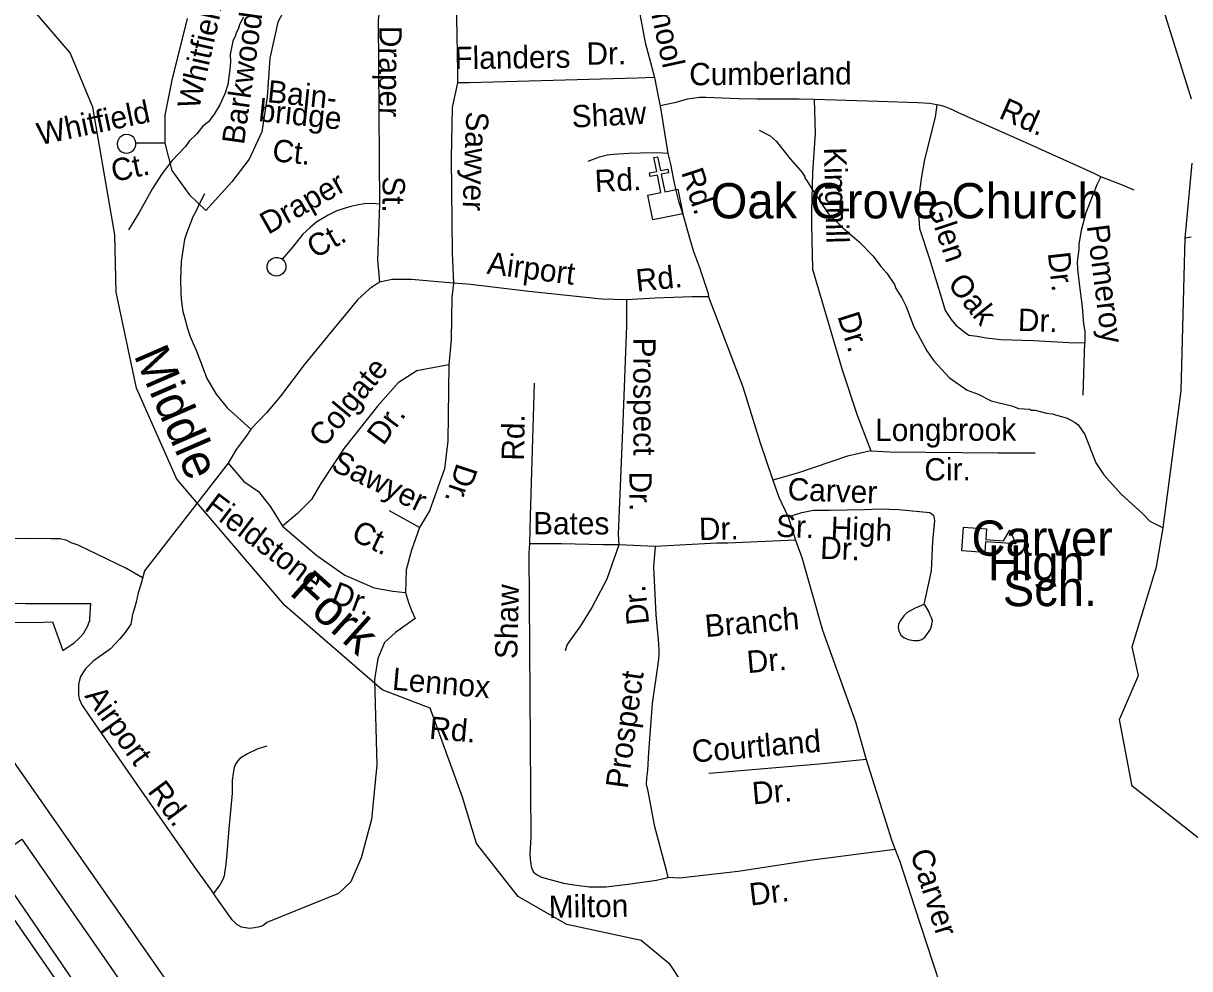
# Model space of a CAD drawing. Extents: x 1547597 to 1699558, y 810033 to 920809.
# Drawn here: x 1639651 to 1644617, y 868475 to 872498 of the extents above; entities that cross this region are included whole.
import ezdxf

# ---------------------------------------------------------------- set-up
doc = ezdxf.new("R2010")
doc.units = 0
for name, color, linetype in [('Exist Aviation Commercial or Municipal Perimeter Paved', 7, 'Continuous'), ('Exist Cultural Church CELL', 7, 'Continuous'), ('Exist Cultural Church Label', 7, 'Continuous'), ('Exist Cultural Educational Facility High CELL', 7, 'Continuous'), ('Exist Cultural Educational Facility High Label', 7, 'Continuous'), ('Exist Hydrographic Creek Single Shore', 7, 'Continuous'), ('Exist Hydrographic Creek Single Shore Label', 7, 'Continuous'), ('Exist Hydrographic Misc Water Feature', 7, 'Continuous'), ('Exist Road Non-System Type 51', 7, 'Continuous'), ('Exist Road Non-System Type 51 Label', 7, 'Continuous')]:
    doc.layers.add(name, color=color, linetype=linetype)

msp = doc.modelspace()

# ---------------------------------------------------------------- linework, layer by layer
at = {"layer": 'Exist Aviation Commercial or Municipal Perimeter Paved'}
for points in [[(1637784, 870678.1), (1638007.3, 870545.3), (1638020.1, 870251.3), (1638164.1, 870246.8), (1638166.9, 870442.6), (1638338.4, 870337.9), (1638392.1, 870299.8), (1638431.3, 870272.3), (1638456, 870253.4), (1638479.8, 870233.3), (1638508.2, 870204.1), (1638537.5, 870171.1), (1638563.5, 870137), (1638609.2, 870074.8), (1638671, 870010.5), (1638708.7, 869968.5), (1638746.5, 869926.3), (1638930.7, 869667), (1640028.5, 868080.6)], [(1639345.1, 869948.6), (1639736.9, 869950.4), (1639775.2, 869951.6), (1639819.1, 869829.7), (1639867, 869861.5), (1639883.5, 869877), (1639894.1, 869888), (1639906.2, 869901.9), (1639914.5, 869913.8), (1639924.9, 869934.8), (1639930.2, 869947.3), (1639933.2, 869957.4), (1639935.6, 869989.4), (1639938.2, 870027.2), (1639882.2, 870028.1), (1639660.3, 870027.6), (1639556.3, 870031.3)], [(1640457.4, 868141.9), (1639249.8, 869870.1)], [(1640095.7, 868080.4), (1640088.7, 868089.2), (1639814.4, 868496.2), (1639514.1, 868933.4), (1639644.5, 869026.8), (1640193.1, 868234.7), (1640205.1, 868214.7), (1640208.9, 868206.6), (1640212.9, 868196.7), (1640215.5, 868184.5), (1640214.4, 868177.9), (1640213.1, 868174.5), (1640209.9, 868166.2), (1640204.8, 868158.7), (1640193.1, 868146.9), (1640170.7, 868128.9), (1640095.7, 868080.4)]]:
    msp.add_lwpolyline(points, dxfattribs=at)
at = {"layer": 'Exist Cultural Church CELL'}
msp.add_lwpolyline([(1642309.9, 871766.8), (1642365.7, 871778.1), (1642350.7, 871852.7), (1642319.3, 871846.4), (1642316.2, 871862.1), (1642347.6, 871868.4), (1642335.8, 871927.4), (1642351.5, 871930.5), (1642363.3, 871871.5), (1642394.7, 871877.8), (1642397.8, 871862.1), (1642366.4, 871855.9), (1642381.4, 871781.2), (1642437.9, 871792.4), (1642458.8, 871688), (1642330.8, 871662.4)], close=True, dxfattribs=at)
at = {"layer": 'Exist Cultural Educational Facility High CELL'}
msp.add_lwpolyline([(1643654.2, 870354.4), (1643751.9, 870347.5), (1643748.7, 870301.5), (1643823.6, 870296.3), (1643851, 870341.5), (1643876.2, 870282.9), (1643748, 870292), (1643744.7, 870246), (1643647.1, 870252.9)], close=True, dxfattribs=at)
at = {"layer": 'Exist Hydrographic Creek Single Shore'}
for points in [[(1644624.3, 872175.8), (1644500.6, 872571.8), (1644310.8, 873116), (1644141.8, 873368.5), (1644001.1, 873716.7), (1644051.4, 874053.1), (1643950, 874351.2), (1643850.7, 874539.6), (1643853.1, 874703.9), (1643970.7, 874963.8), (1643901, 875126.9), (1644173.9, 875716.7), (1644313.5, 876006.1), (1644462.6, 876338.4), (1644843, 877175.9)], [(1642454.1, 868417), (1642405.1, 868493.5), (1642281, 868594.6), (1641965, 868663.3), (1641758, 868782.4), (1641580.7, 869007.2), (1641520.7, 869205.2), (1641382.9, 869583.2), (1641179.1, 869661.2), (1640764, 870020.5), (1640304, 870558.4), (1640133, 870945.9), (1640046, 871354.8), (1640041, 871597.8), (1639947, 872141.3), (1639850, 872373), (1639660.9, 872593.5), (1639487, 872695.6)], [(1644741.3, 868962.9), (1644492.5, 869158.1), (1644371.4, 869252.3), (1644317.6, 869534.9), (1644398.3, 869723.3), (1644371.4, 869844.4), (1644476.1, 870184.7), (1644504.5, 870351.3), (1644579.9, 870934.6), (1644597.2, 871584.5), (1644626.7, 871903.6)]]:
    msp.add_lwpolyline(points, dxfattribs=at)
at = {"layer": 'Exist Hydrographic Misc Water Feature'}
for points in [[(1640587.9, 872525.4), (1640571.4, 872493.6), (1640567.2, 872477.7), (1640554.8, 872454), (1640554.7, 872446), (1640542.3, 872422.2), (1640531.3, 872366.4), (1640532.8, 872334.3), (1640530.3, 872302.4), (1640521.2, 872238.6), (1640508.6, 872198.8), (1640487.8, 872151.1), (1640463.2, 872111.5), (1640438.7, 872079.9), (1640414.4, 872060.4), (1640389.9, 872028.8), (1640357.4, 871997.3), (1640341, 871973.6), (1640284.1, 871914.6), (1640241.2, 871859.3), (1640200.2, 871796.1), (1640144.6, 871693), (1640098.1, 871619.7)], [(1642783.3, 872044.1), (1642830.8, 872019.3), (1642856.5, 871996.8), (1642915.2, 871921.9), (1642966.3, 871863), (1642978, 871844.8), (1642977.9, 871838.8), (1642985.8, 871830.7), (1643018.9, 871776.1), (1643079.4, 871687.1), (1643140.4, 871628), (1643209.4, 871568.9), (1643268.4, 871507.9), (1643301.6, 871463.4), (1643327.2, 871434.9), (1643360.4, 871386.4), (1643366.1, 871370.3), (1643391.5, 871329.8), (1643408.9, 871293.5), (1643441.5, 871209), (1643497.8, 871104), (1643527.1, 871061.6), (1643593.8, 870990.4), (1643669, 870937.1), (1643716.7, 870920.3), (1643772.2, 870891.4), (1643863.8, 870869.8), (1643887.7, 870859.4), (1643935.6, 870856.6), (1643943.5, 870852.4), (1643959.5, 870852.2), (1644007.2, 870839.4), (1644031.2, 870836.9), (1644094.9, 870817.9), (1644128.6, 870799.3), (1644142.4, 870789), (1644169.7, 870748.6), (1644217.7, 870627.8), (1644250.9, 870577.2), (1644325.6, 870494), (1644416.2, 870412.5), (1644447.7, 870379.9), (1644504.5, 870351.3)], [(1644623.2, 871588.8), (1644597.2, 871584.5)]]:
    msp.add_lwpolyline(points, dxfattribs=at)
at = {"layer": 'Exist Road Non-System Type 51'}
msp.add_line((1644163.8, 870916.3), (1644169.8, 871140.3), dxfattribs=at)
for points in [[(1640897.7, 872723.8), (1640793.4, 872617.2), (1640734, 872503.9), (1640700, 872350.8), (1640688.6, 872183.6), (1640666, 872036.3), (1640612.2, 871920.1), (1640538.6, 871823.7), (1640428.1, 871701.9)], [(1642256.7, 872637.1), (1642298.8, 872417.6), (1642338, 872268)], [(1641170, 872586.1), (1641162.1, 872511.5), (1641167.1, 871729.4)], [(1641495.4, 872585.8), (1641495.4, 872519.3), (1641499.8, 872301.6), (1641499.3, 872245.6)], [(1640348.7, 872519.3), (1640283.7, 872257.3), (1640252.5, 872107.1), (1640252.5, 872047.6), (1640252.5, 871988.1)], [(1641499.3, 872245.6), (1641475.9, 872140), (1641471.9, 871924.9), (1641475.9, 871522.2), (1641481.6, 871393.1)], [(1642338, 872268), (1642263.7, 872265.1), (1641549.3, 872245.2), (1641499.3, 872245.6)], [(1642338, 872268), (1642355.2, 872179.8), (1642362.9, 872147.8)], [(1643017.8, 872175), (1642953.8, 872176.3), (1642773.8, 872175.4), (1642693.8, 872176.8), (1642556.8, 872183), (1642529.4, 872183), (1642478.6, 872175.2), (1642423.9, 872159.6), (1642362.9, 872147.8)], [(1642362.9, 872147.8), (1642394.2, 871944.5)], [(1643017.8, 872175), (1643021.8, 872030.5), (1643010.1, 871862.4), (1643006.2, 871698.1), (1643006.2, 871639.5), (1643010.1, 871451.8), (1643136.6, 871023.3), (1643201.4, 870830.1), (1643259.1, 870679)], [(1643540, 872152.2), (1643509.1, 872157.8), (1643459.5, 872160.8), (1643289.7, 872165.8), (1643017.8, 872175)], [(1643540, 872152.2), (1643532.5, 872099.5), (1643487.4, 871918.3), (1643474.2, 871846.5), (1643464.9, 871774.6), (1643464, 871720.8), (1643461.5, 871688.9), (1643466.4, 871624.7), (1643508.1, 871500), (1643561.2, 871325), (1643576.2, 871276.9), (1643601.7, 871238.4), (1643621.2, 871213.9), (1643654.7, 871187.5), (1643676.5, 871171), (1643712.5, 871166.5), (1643750.3, 871159.7), (1643812, 871152.6), (1643952, 871148.2), (1644127.7, 871139), (1644169.8, 871140.3)], [(1644238, 871845), (1644207.4, 871861.3), (1643904.7, 871996.8), (1643632.8, 872117.6), (1643613, 872128), (1643587.2, 872138.6), (1643571.6, 872145.1), (1643556.6, 872149.1), (1643540, 872152.2)], [(1640130.4, 871988.8), (1640128.6, 871998.5), (1640124, 872007), (1640120.7, 872012.2), (1640111.2, 872019.6), (1640100.9, 872023.9), (1640091.3, 872025.6), (1640078.3, 872023.5), (1640071.2, 872020.3), (1640063.3, 872014.4), (1640059, 872010.3), (1640055.3, 872004.6), (1640051.3, 871995), (1640049.7, 871985.1), (1640051.6, 871974.4), (1640055.1, 871965.8), (1640061.7, 871957.6), (1640069, 871951.7), (1640080.1, 871946.8), (1640089.7, 871946), (1640099.9, 871946.8), (1640110, 871951.4), (1640117.9, 871957.3), (1640123.7, 871965), (1640127, 871970.5), (1640130, 871980.4), (1640130.4, 871988.8)], [(1640252.5, 871988.1), (1640130.4, 871988.8)], [(1640252.5, 871988.1), (1640283.7, 871871.9), (1640357.3, 871769.9), (1640428.1, 871701.9)], [(1642394.2, 871944.5), (1642350.2, 871947), (1642278.4, 871945.6), (1642228.3, 871944.1), (1642164.2, 871940.8), (1642138.3, 871936.9), (1642104.1, 871929.2), (1642072.1, 871917.6), (1642054.1, 871909.8)], [(1642394.2, 871944.5), (1642405.9, 871898.4), (1642419.1, 871832.3), (1642428.8, 871786.3), (1642440.3, 871742.2), (1642458, 871686), (1642489, 871580), (1642504.4, 871527.8), (1642529.8, 871459.7), (1642549.4, 871399.4), (1642566.8, 871349.2), (1642568, 871334.7)], [(1644238, 871845), (1644221.3, 871811.3), (1644175.2, 871692.2), (1644154.1, 871616.5), (1644145.1, 871558.7), (1644144.6, 871536.7), (1644137.7, 871482.8), (1644139.1, 871452.8), (1644146.1, 871390.6), (1644158.5, 871292.5), (1644165.2, 871218.3), (1644170.6, 871188.2), (1644169.8, 871140.3)], [(1644380.9, 871788.4), (1644331.3, 871809.3), (1644267.9, 871833.5), (1644238, 871845)], [(1640422, 871772.5), (1640401.6, 871734.7), (1640387.1, 871701), (1640372.5, 871675.3), (1640345.5, 871603.8), (1640337.1, 871577.9), (1640322.1, 871485.4), (1640320.5, 871408.2), (1640321.7, 871352.1), (1640323.4, 871326.1), (1640324.9, 871302), (1640330.5, 871272.1), (1640338.1, 871241.9), (1640349.5, 871199.7), (1640361, 871165.6), (1640374.4, 871135.3), (1640386, 871107.3), (1640416.8, 871029.5), (1640432.5, 870986.5), (1640471.5, 870920), (1640518.4, 870861.4), (1640620, 870770.6)], [(1641167.1, 871729.4), (1641135.6, 871731.5), (1641103.3, 871730.9), (1641071, 871724.4), (1641045, 871718.7), (1641017.1, 871710.9), (1640984.9, 871701.1), (1640948.8, 871681.4), (1640900.4, 871654), (1640870.3, 871628.2), (1640840.1, 871600.6), (1640797.6, 871547), (1640752.9, 871494.8)], [(1641167.1, 871729.4), (1641159.3, 871490.9), (1641167.1, 871396.3)], [(1640752.9, 871494.8), (1640757, 871491.5), (1640762.5, 871485), (1640767.1, 871476.5), (1640768.7, 871465.7), (1640767.7, 871454.3), (1640765.1, 871445.9), (1640760.2, 871439.2), (1640754.8, 871432.3), (1640745.5, 871426.9), (1640736.7, 871424.1), (1640728.6, 871422.7), (1640720.5, 871424.4), (1640711.5, 871426.6), (1640705.6, 871430.1), (1640700.8, 871433.8), (1640696.5, 871439.3), (1640692.1, 871446.8), (1640689.4, 871454.5), (1640688.4, 871461.1), (1640689.1, 871467.3), (1640691.1, 871476.3), (1640695, 871483.2), (1640699.3, 871488.7), (1640702.6, 871492.6), (1640708.7, 871496.3), (1640716.6, 871500.4), (1640724.8, 871502), (1640735, 871502.4), (1640743.6, 871499.6), (1640749.3, 871497.1), (1640752.9, 871494.8)], [(1641167.1, 871396.3), (1641124.1, 871368.9), (1641073.3, 871322), (1641022.5, 871259.4), (1640948.3, 871169.5), (1640846.7, 871044.4), (1640745.1, 870911.4), (1640686.5, 870841), (1640620, 870770.6)], [(1641481.6, 871393.1), (1641431.7, 871397.5), (1641303.9, 871408), (1641260.9, 871408), (1641221.8, 871408), (1641167.1, 871396.3)], [(1641481.6, 871393.1), (1641475.1, 871331.4), (1641471.9, 871152.8), (1641462.1, 871045.7)], [(1642218.3, 871321.7), (1642114.4, 871324.9), (1641802.9, 871357.4), (1641637.4, 871376.9), (1641556.2, 871386.6), (1641481.6, 871393.1)], [(1642218.3, 871321.7), (1642218.2, 871213.1), (1642203.6, 870800.5), (1642183.9, 870325.8), (1642185.8, 870279.1)], [(1642568, 871334.7), (1642497.3, 871334.7), (1642341.6, 871328.2), (1642218.3, 871321.7)], [(1642568, 871334.7), (1642714.8, 870951.5), (1642786.1, 870717.7), (1642842.1, 870554.2)], [(1641462.1, 871045.7), (1641325.6, 871019.2), (1641246.3, 870968.2), (1641158.5, 870869), (1641016.9, 870690.5), (1640917.8, 870540.3), (1640878.2, 870472.3), (1640818.7, 870412.7), (1640753.6, 870358.9)], [(1641462.1, 871045.7), (1641458.7, 870721.6), (1641444.5, 870602.6), (1641379.4, 870424.1), (1641336.9, 870353.2)], [(1641825.6, 870967.7), (1641822.3, 870870.3), (1641809.4, 870402.7), (1641806.1, 870282.6)], [(1640620, 870770.6), (1640600.5, 870743.3), (1640557.5, 870684.6), (1640522.3, 870626)], [(1643259.1, 870679), (1643159.4, 870656.3), (1642946.4, 870583.7), (1642842.1, 870554.2)], [(1643259.1, 870679), (1643338.5, 870674.4), (1643800.9, 870669.9), (1643959.5, 870669.9)], [(1640522.3, 870626), (1640166.7, 870168.5), (1640151.1, 870109.8), (1640139.4, 870074.6), (1640131.6, 870035.5), (1640124, 870008.9), (1640115.4, 869983.1), (1640108.1, 869941.7), (1640084.7, 869906.5), (1640061.2, 869879.1), (1640022.1, 869836.1), (1639947.6, 869783.6), (1639914.8, 869750.9), (1639893.6, 869718.1), (1639887.8, 869696.9), (1639885.9, 869683.4), (1639885.9, 869662.2), (1639885.9, 869641), (1639887.8, 869623.6), (1639899.4, 869598.5), (1639932.1, 869550.3), (1640134.5, 869258.8), (1640379.2, 868906.7), (1640460.2, 868794.8)], [(1640522.3, 870626), (1640589.3, 870548.8), (1640651.6, 870506.3), (1640702.6, 870441.1), (1640753.6, 870358.9)], [(1642842.1, 870554.2), (1642867, 870481.7), (1642907.2, 870397.7)], [(1641336.9, 870353.2), (1641209.5, 870424.1)], [(1642907.2, 870397.7), (1642966, 870417.1), (1643015.7, 870425.9), (1643083, 870425.9), (1643232.2, 870428.8), (1643299.4, 870431.8), (1643378.4, 870428.8), (1643510, 870417.1), (1643526.5, 870404.6), (1643530.5, 870382), (1643521.7, 870294.2), (1643515.8, 870168.4), (1643484.6, 870025.3)], [(1642907.2, 870397.7), (1642939, 870299.3)], [(1640753.6, 870358.9), (1640900.8, 870234.2), (1641019.8, 870149.2), (1641144.4, 870095.3), (1641223.7, 870081.2), (1641277.5, 870075.7)], [(1641336.9, 870353.2), (1641303, 870256.9), (1641280.3, 870171.9), (1641277.5, 870075.7)], [(1640158.7, 870138.5), (1640089.5, 870177.9), (1639884.5, 870277.8), (1639854.7, 870288), (1639832.6, 870298.2), (1639806.8, 870304.3), (1639768.7, 870304.7), (1639678.7, 870305.5), (1639295, 870301.1), (1639276.9, 870297.3)], [(1642939, 870299.3), (1642650.1, 870285.6), (1642604.1, 870286.2), (1642340.4, 870272.4), (1642185.8, 870279.1)], [(1642939, 870299.3), (1642965.9, 870225.3), (1643053.3, 869915.8), (1643194.5, 869525.5), (1643238.7, 869365.6)], [(1641806.1, 870282.6), (1641802.5, 870243.7), (1641811.7, 869034.9), (1641807.8, 868962.6), (1641809.8, 868927.4), (1641813.7, 868903.9), (1641823.5, 868886.3), (1641839.1, 868874.6), (1641856.3, 868864), (1641950.5, 868839.4), (1641995.4, 868831.6), (1642059.9, 868823.8), (1642132.2, 868823.8), (1642235.7, 868835.5), (1642347.1, 868851.1), (1642395.2, 868862.5)], [(1642185.8, 870279.1), (1642117.7, 870279.4), (1641942.4, 870282.6), (1641806.1, 870282.6)], [(1642185.8, 870279.1), (1642135, 870133.3), (1642070.7, 870012.5), (1642023.1, 869933.5), (1641965.6, 869854.6), (1641957.9, 869827.5)], [(1642340.4, 870272.4), (1642333.7, 870184.9), (1642344.1, 869981), (1642355, 869856.9), (1642356.6, 869829), (1642356.4, 869809), (1642354.2, 869781), (1642328.6, 869603.3), (1642311.9, 869396.6), (1642310, 869345.8), (1642308, 869320.4), (1642304.1, 869285.2), (1642302, 869260.1), (1642309.8, 869230.1), (1642337.3, 869085.7), (1642388.4, 868895), (1642395.2, 868862.5)], [(1641277.5, 870075.7), (1641291.3, 870033.6), (1641303, 869999.5), (1641319.3, 869965.7), (1641235.2, 869906), (1641189, 869862.7), (1641160.2, 869795.3), (1641146, 869706.3), (1641156.2, 869342.2), (1641132.5, 869109.7), (1641088.8, 868946.6), (1641044.6, 868844), (1640992.4, 868794.9), (1640687.6, 868671.4), (1640670.2, 868657.9), (1640650.9, 868652.1), (1640635.5, 868648.3), (1640614.3, 868646.4), (1640597, 868648.3), (1640579.6, 868652.1), (1640560.4, 868663.7), (1640539.2, 868683), (1640487.1, 868756.3), (1640460.2, 868794.8)], [(1643484.6, 870025.3), (1643448.2, 870009.8), (1643413.8, 869990.5), (1643399.7, 869976.8), (1643385.3, 869957.1), (1643377, 869941.3), (1643374.9, 869927.3), (1643378.4, 869912.8), (1643386.2, 869895), (1643400, 869884.8), (1643417.9, 869876.4), (1643441.8, 869872.1), (1643463.8, 869871.7), (1643475.9, 869875.4), (1643490.1, 869887.1), (1643502.3, 869902.9), (1643512.6, 869920.7), (1643516.9, 869932.6), (1643521.2, 869956.1), (1643517.4, 869968.6), (1643512.4, 869979.9), (1643506.1, 869994.9), (1643492.4, 870019.2), (1643484.6, 870025.3)], [(1640686.8, 869422.5), (1640648.8, 869410.8), (1640604.7, 869389.1), (1640572.5, 869369.5), (1640561.9, 869358.4), (1640554.2, 869345.7), (1640548.1, 869331.8), (1640543.6, 869307.7), (1640539.8, 869275.8), (1640539.3, 869221.9), (1640525.8, 869070.1), (1640519, 868982.2), (1640512.5, 868918.3), (1640509.1, 868890.8), (1640506.1, 868870.4), (1640498.7, 868851.8), (1640489.1, 868833.4), (1640479.4, 868819.9), (1640460.2, 868794.8)], [(1643238.7, 869365.6), (1643054.4, 869347.3), (1642588.3, 869307.6), (1642569.3, 869306)], [(1643238.7, 869365.6), (1643348.8, 869018.9), (1643362.5, 868982.8)], [(1643362.5, 868982.8), (1643261.8, 868969.6), (1642999.5, 868936), (1642694.3, 868888.2), (1642446, 868860.7), (1642395.2, 868862.5)], [(1643362.5, 868982.8), (1643382, 868930.8), (1643446.3, 868734.2), (1643522.2, 868503.7), (1643560.3, 868387.2), (1643581.1, 868328.2), (1643589.2, 868292.8), (1643601.4, 868185.1), (1643634.6, 867868.8), (1643639.1, 867770.1)]]:
    msp.add_lwpolyline(points, dxfattribs=at)

# ---------------------------------------------------------------- texts
at = {"layer": 'Exist Cultural Church Label'}
msp.add_text('Oak Grove Church', height=150, dxfattribs=at).set_placement((1642577.4, 871668.4))
at = {"layer": 'Exist Cultural Educational Facility High Label'}
for s, p in [('Carver', (1643687.7, 870232.5)), ('High', (1643757.4, 870127.4)), ('Sch.', (1643821.1, 870017.9))]:
    msp.add_text(s, height=150, dxfattribs=at).set_placement(p)
at = {"layer": 'Exist Hydrographic Creek Single Shore Label'}
for s, rotation, p in [('Middle', 293.4914, (1640119.4, 871085.8)), ('Fork', 317.9132, (1640778.7, 870071.3))]:
    msp.add_text(s, height=150, rotation=rotation, dxfattribs=at).set_placement(p)
at = {"layer": 'Exist Road Non-System Type 51 Label'}
for s, rotation, p in [('School', 282.1866, (1642292.9, 872682.3)), ('Whitfield', 77.3487, (1640398.5, 872128.2)), ('Barkwood', 81.9557, (1640589.9, 871979.2)), ('Draper', 269.4977, (1641167, 872488.1)), ('Flanders', 0.7513, (1641486.4, 872303.2)), ('Dr.', 0.7513, (1642049, 872322)), ('Cumberland', 0.2999, (1642486.2, 872234.7)), ('Bain-', 354.0684, (1640686.5, 872163.3)), ('Whitfield', 11.8827, (1639720.1, 871979.5)), ('bridge', 354.0684, (1640649.7, 872082.3)), ('Shaw', 2.9475, (1641987.7, 872054.4)), ('Rd.', 336.0455, (1643799.6, 872097.3)), ('Sawyer', 267.7997, (1641537.2, 872124.6)), ('Ct.', 354.0684, (1640707.6, 871912.3)), ('Kinghill', 271.5394, (1643059.2, 871970.1)), ('Ct.', 11.8827, (1640035.4, 871822.8)), ('Rd.', 2.9475, (1642086, 871779.3)), ('Draper', 29.5516, (1640693, 871597.8)), ('St.', 269.4977, (1641180.9, 871848.3)), ('Rd.', 288.0309, (1642450.5, 871864.6)), ('Glen', 288.4829, (1643496.7, 871728.3)), ('Pomeroy', 277.212, (1644178.6, 871636.9)), ('Ct.', 29.5516, (1640892.7, 871495.1)), ('Airport', 352.644, (1641621.6, 871433.1)), ('Dr.', 276.3677, (1644012.5, 871521)), ('Rd.', 5.8449, (1642263.3, 871356.1)), ('Oak', 308.6373, (1643582.4, 871387.3)), ('Dr.', 287.5215, (1643115.9, 871252.4)), ('Dr.', 358.1811, (1643884.2, 871190)), ('Prospect', 270.096, (1642247.6, 871160.8)), ('Colgate', 50.4404, (1640930.9, 870689.1)), ('Dr.', 53.8454, (1641183.4, 870697.5)), ('Rd.', 88.6945, (1641781.6, 870636.2)), ('Longbrook', 0.2069, (1643277.6, 870720.4)), ('Sawyer', 334.3546, (1640956.2, 870599)), ('Cir.', 0.2069, (1643487.2, 870552.6)), ('Dr.', 251.7156, (1641496.9, 870630.8)), ('Dr.', 270.0928, (1642231.4, 870591)), ('Carver', 357.7765, (1642903.6, 870469.5)), ('Fieldstone', 322.6773, (1640416.8, 870430.8)), ('Bates', 359.8605, (1641821, 870323.7)), ('Dr.', 1.2189, (1642528.1, 870298.9)), ('Sr.  High', 357.7765, (1642854.2, 870313.4)), ('Ct.', 334.3546, (1641041.5, 870302.7)), ('Dr.', 357.6056, (1643042.1, 870219.8)), ('Dr.', 339.6129, (1640955.9, 870035.2)), ('Shaw', 88.6808, (1641753.6, 869791.8)), ('Dr.', 96.0155, (1642315.7, 869942.9)), ('Branch', 4.8745, (1642556.3, 869885.9)), ('Dr.', 4.8745, (1642735, 869732.7)), ('Lennox', 354.954, (1641218.6, 869662.4)), ('Prospect', 82.1474, (1642223.7, 869237.9)), ('Airport', 305.784, (1639909.1, 869635.1)), ('Rd.', 354.954, (1641376.4, 869454.3)), ('Courtland', 4.8745, (1642500.9, 869351.8)), ('Rd.', 306.8367, (1640176.9, 869229.4)), ('Dr.', 4.8745, (1642757.6, 869174)), ('Carver', 287.622, (1643426, 868968.1)), ('Dr.', 6.7103, (1642747, 868743.3)), ('Milton', 0.917, (1641888.4, 868691))]:
    msp.add_text(s, height=95, rotation=rotation, dxfattribs=at).set_placement(p)

doc.saveas('drawing.dxf')
